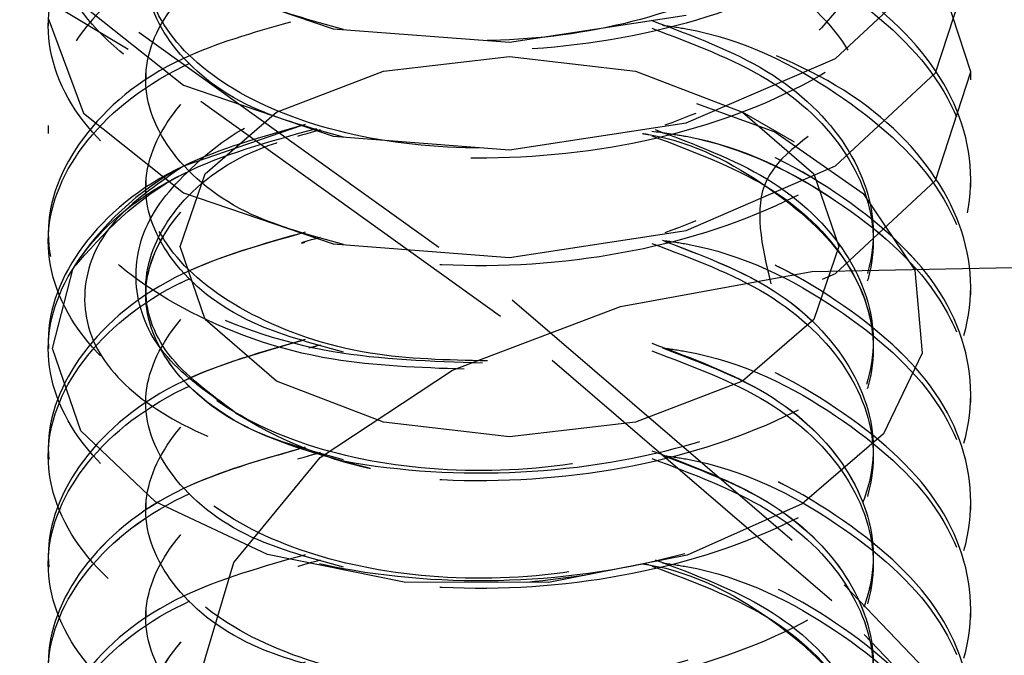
# Model space of a CAD drawing. Header units: inches. Extents: x 1907 to 2452, y -210 to -54.
# Tile 351 of 656: x 1993.864 to 1994.131, y -190.972 to -190.8. Entities that reach past the tile are written whole.
import ezdxf

# ---------------------------------------------------------------- set-up
doc = ezdxf.new("R2010")
doc.units = ezdxf.units.IN
doc.header["$LTSCALE"] = 0.5
doc.header["$MEASUREMENT"] = 0
doc.linetypes.add('HIDDEN', pattern=[0.22499999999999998, 0.15, -0.075])
doc.layers.add('SID-M-H', color=4, linetype='HIDDEN')

msp = doc.modelspace()

# ---------------------------------------------------------------- linework, layer by layer
at = {"layer": 'SID-M-H'}
for p, q in [((1993.784440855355, -190.7361904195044), (1993.89603981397, -190.803449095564)), ((1993.893105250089, -190.8081270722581), (1993.781738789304, -190.7410085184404)), ((1994.084886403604, -190.8105663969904), (1994.111982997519, -190.7853330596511)), ((1994.121498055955, -190.8142199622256), (1994.111982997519, -190.7847825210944)), ((1994.111982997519, -190.8144952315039), (1994.121498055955, -190.7850577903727)), ((1993.908109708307, -190.7886947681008), (1993.94866262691, -190.8025146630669)), ((1993.881013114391, -190.7962688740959), (1993.908109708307, -190.8178569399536)), ((1993.871498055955, -190.7996388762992), (1993.871498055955, -190.8017652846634)), ((1993.871498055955, -190.7996388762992), (1993.881013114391, -190.8254310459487)), ((1993.996498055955, -190.806184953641), (1994.044333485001, -190.7988693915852)), ((1993.94866262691, -190.8025146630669), (1993.996498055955, -190.806184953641)), ((1993.89603981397, -190.803449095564), (1993.99721006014, -190.8759970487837)), ((1993.994064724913, -190.8805238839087), (1993.893105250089, -190.8081270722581)), ((1993.962329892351, -190.8139884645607), (1993.996498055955, -190.8100649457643)), ((1993.996498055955, -190.8100649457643), (1994.03066621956, -190.8139884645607)), ((1994.044333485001, -190.8280315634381), (1994.084886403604, -190.8105663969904)), ((1993.897916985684, -190.8142199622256), (1993.897916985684, -190.8163463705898)), ((1993.933363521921, -190.8251617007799), (1993.962329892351, -190.8139884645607)), ((1994.03066621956, -190.8139884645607), (1994.05963258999, -190.8251617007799)), ((1994.084886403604, -190.8397285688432), (1994.111982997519, -190.8144952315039)), ((1994.111982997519, -190.8436574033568), (1994.121498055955, -190.8142199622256)), ((1994.121498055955, -190.8163463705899), (1994.121498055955, -190.8142199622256)), ((1993.908109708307, -190.8178569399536), (1993.94866262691, -190.8316768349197)), ((1994.047144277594, -190.8228019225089), (1994.068430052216, -190.8304504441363)), ((1993.881013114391, -190.8254310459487), (1993.908109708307, -190.8470191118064)), ((1993.914008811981, -190.8418836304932), (1993.933363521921, -190.8251617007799)), ((1994.05963258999, -190.8251617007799), (1994.07898729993, -190.8418836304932)), ((1994.073714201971, -190.8332934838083), (1994.059642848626, -190.8251676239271)), ((1993.871498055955, -190.828801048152), (1993.871498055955, -190.8309274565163)), ((1993.940223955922, -190.828801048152), (1993.908109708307, -190.8397451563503)), ((1993.996498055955, -190.8353471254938), (1994.044333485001, -190.8280315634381)), ((1993.94866262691, -190.8316768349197), (1993.996498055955, -190.8353471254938)), ((1994.068430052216, -190.8304504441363), (1994.092377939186, -190.8471834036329)), ((1994.044333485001, -190.8571937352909), (1994.084886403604, -190.8397285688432)), ((1993.907212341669, -190.8616084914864), (1993.914008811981, -190.8418836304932)), ((1994.07898729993, -190.8418836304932), (1994.085783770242, -190.8616084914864)), ((1993.897916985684, -190.8433821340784), (1993.897916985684, -190.8455085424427)), ((1994.084886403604, -190.8688907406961), (1994.111982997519, -190.8436574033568)), ((1994.121498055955, -190.8455085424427), (1994.121498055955, -190.8433821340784)), ((1993.908109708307, -190.8470191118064), (1993.94866262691, -190.8608390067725)), ((1994.092377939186, -190.8471834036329), (1994.10638638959, -190.8680167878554)), ((1993.871498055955, -190.8579632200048), (1993.871498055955, -190.8600896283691)), ((1993.996498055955, -190.8645092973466), (1994.044333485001, -190.8571937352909)), ((1993.914008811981, -190.8813333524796), (1993.907212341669, -190.8616084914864)), ((1993.94866262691, -190.8608390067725), (1993.996498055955, -190.8645092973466)), ((1994.085783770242, -190.8616084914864), (1994.07898729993, -190.8813333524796)), ((1994.07846707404, -190.8683578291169), (1994.132901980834, -190.8672843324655)), ((1993.872654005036, -190.889260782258), (1993.878197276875, -190.8674642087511)), ((1994.02655246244, -190.8778697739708), (1994.07846707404, -190.8683578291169)), ((1994.081335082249, -190.8704202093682), (1994.084886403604, -190.8688907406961)), ((1994.10638638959, -190.8680167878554), (1994.108307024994, -190.8904758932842)), ((1993.897916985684, -190.8725443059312), (1993.897916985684, -190.8746707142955)), ((1994.121498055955, -190.8746707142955), (1994.121498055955, -190.8725443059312)), ((1993.981008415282, -190.895114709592), (1994.02655246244, -190.8778697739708)), ((1993.99721006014, -190.8759970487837), (1994.087202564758, -190.9532971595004)), ((1994.083869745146, -190.957662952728), (1993.994064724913, -190.8805238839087)), ((1993.933363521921, -190.8980552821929), (1993.914008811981, -190.8813333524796)), ((1994.07898729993, -190.8813333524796), (1994.05963258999, -190.8980552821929)), ((1993.871498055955, -190.8871253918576), (1993.871498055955, -190.8892518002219)), ((1993.880346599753, -190.91158954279), (1993.872654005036, -190.889260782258)), ((1994.108307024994, -190.8904758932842), (1994.097868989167, -190.9123813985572)), ((1993.945212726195, -190.9188136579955), (1993.981008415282, -190.895114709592)), ((1993.962329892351, -190.9092285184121), (1993.933363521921, -190.8980552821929)), ((1994.05963258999, -190.8980552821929), (1994.03066621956, -190.9092285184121)), ((1994.121498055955, -190.9038328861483), (1994.121498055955, -190.901706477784)), ((1993.996498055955, -190.9131520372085), (1993.962329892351, -190.9092285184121)), ((1994.03066621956, -190.9092285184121), (1993.996498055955, -190.9131520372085)), ((1993.900573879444, -190.9308362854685), (1993.880346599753, -190.91158954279)), ((1994.097868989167, -190.9123813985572), (1994.075780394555, -190.931383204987)), ((1993.871498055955, -190.9162875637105), (1993.871498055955, -190.9184139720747)), ((1993.921820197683, -190.9472089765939), (1993.945212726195, -190.9188136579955)), ((1993.897916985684, -190.9308686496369), (1993.897916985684, -190.9329950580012)), ((1993.930887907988, -190.945072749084), (1993.900573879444, -190.9308362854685)), ((1994.075780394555, -190.931383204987), (1994.044656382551, -190.945247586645)), ((1994.121498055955, -190.9329950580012), (1994.121498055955, -190.9308686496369)), ((1993.871498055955, -190.9454497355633), (1993.871498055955, -190.9475761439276)), ((1993.912565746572, -190.9781947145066), (1993.921820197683, -190.9472089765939)), ((1993.967933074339, -190.9525905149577), (1993.930887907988, -190.945072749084)), ((1994.044656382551, -190.945247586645), (1994.007077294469, -190.9526880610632)), ((1994.007077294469, -190.9526880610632), (1993.967933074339, -190.9525905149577)), ((1994.087202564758, -190.9532971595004), (1994.165351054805, -191.0347771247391)), ((1994.161855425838, -191.0389731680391), (1994.083869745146, -190.957662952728)), ((1993.897916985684, -190.9600308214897), (1993.897916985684, -190.962157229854)), ((1994.121498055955, -190.962157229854), (1994.121498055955, -190.9600308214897))]:
    msp.add_line(p, q, dxfattribs=at)
for centre, radius, start, end in [((1993.94652189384, -190.9111960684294), 0.0811216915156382, 118.2625837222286, 147.3783150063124), ((1993.983965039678, -190.8093929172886), 0.1151734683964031, 237.6097545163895, 257.4070400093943)]:
    msp.add_arc(centre, radius, start, end, dxfattribs=at)
for points, knots in [([(1994.013287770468, -190.6506697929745), (1994.026620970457, -190.6529890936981), (1994.053140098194, -190.6576020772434), (1994.088749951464, -190.6744614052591), (1994.115005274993, -190.6986751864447), (1994.124748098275, -190.7288674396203), (1994.11499066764, -190.7590141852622), (1994.087187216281, -190.7848595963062), (1994.045578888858, -190.8027312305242), (1993.996498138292, -190.810190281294), (1993.947416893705, -190.8063758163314), (1993.905810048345, -190.7921528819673), (1993.878001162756, -190.7699397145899), (1993.868263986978, -190.7434869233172), (1993.877931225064, -190.7167582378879), (1993.906089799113, -190.6953727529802), (1993.934910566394, -190.6830240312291), (1993.953322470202, -190.6818524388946), (1993.955677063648, -190.681702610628)], [0, 0, 0, 0, 0.0563759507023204, 0.1121291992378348, 0.1796651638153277, 0.2472011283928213, 0.3147370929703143, 0.3822730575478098, 0.4498090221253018, 0.5173449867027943, 0.5848809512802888, 0.6524169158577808, 0.719952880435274, 0.7874888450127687, 0.8550248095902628, 0.9225607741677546, 0.9900967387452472, 1, 1, 1, 1]), ([(1994.029580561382, -190.6836298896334), (1994.034560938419, -190.6842691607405), (1994.055689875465, -190.686981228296), (1994.086991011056, -190.7025110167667), (1994.115042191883, -190.7277348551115), (1994.124738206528, -190.7580570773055), (1994.114993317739, -190.7881689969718), (1994.087186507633, -190.8140237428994), (1994.045579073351, -190.8318928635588), (1993.996498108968, -190.8393526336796), (1993.947416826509, -190.8355378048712), (1993.905810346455, -190.8213156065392), (1993.878000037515, -190.7990998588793), (1993.868268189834, -190.7726566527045), (1993.877915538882, -190.7458922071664), (1993.906148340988, -190.724640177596), (1993.933597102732, -190.712456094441), (1993.950528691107, -190.7112544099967), (1993.951466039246, -190.7111878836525)], [0, 0, 0, 0, 0.02146653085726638, 0.09107041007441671, 0.1606742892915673, 0.2302781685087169, 0.2998820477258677, 0.3694859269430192, 0.4390898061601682, 0.5086936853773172, 0.5782975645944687, 0.6479014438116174, 0.7175053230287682, 0.787109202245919, 0.8567130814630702, 0.9263169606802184, 0.9959208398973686, 1, 1, 1, 1]), ([(1994.081974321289, -190.7721010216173), (1994.07706873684, -190.7766457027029), (1994.064888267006, -190.7879300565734), (1994.035071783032, -190.8006948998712), (1993.996533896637, -190.8070054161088), (1993.957780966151, -190.8043717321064), (1993.924978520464, -190.7935398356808), (1993.903049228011, -190.7764181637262), (1993.895350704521, -190.755895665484), (1993.903049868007, -190.735372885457), (1993.924975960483, -190.7182520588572), (1993.957790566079, -190.7074170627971), (1993.996498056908, -190.7047949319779), (1994.035205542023, -190.7110623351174), (1994.068020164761, -190.7255425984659), (1994.089946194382, -190.7463087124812), (1994.097645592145, -190.7704767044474), (1994.089946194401, -190.7946446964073), (1994.068020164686, -190.8154108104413), (1994.035205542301, -190.8298910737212), (1993.996498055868, -190.8361584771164), (1993.95779056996, -190.8335363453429), (1993.924975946, -190.8227013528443), (1993.90304992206, -190.8055805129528), (1993.89535050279, -190.7850577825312), (1993.903049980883, -190.7645350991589), (1993.924975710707, -190.7474141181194), (1993.957791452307, -190.7365796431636), (1993.996494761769, -190.7339555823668), (1994.03521783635, -190.7402301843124), (1994.067974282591, -190.754683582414), (1994.090117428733, -190.7755499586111), (1994.097006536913, -190.7993437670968), (1994.092331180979, -190.8249082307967), (1994.059945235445, -190.8400758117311), (1994.064899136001, -190.8614124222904), (1994.067280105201, -190.8716673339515)], [0, 0, 0, 0, 0.02006915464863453, 0.04983131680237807, 0.07959347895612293, 0.1093556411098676, 0.1391178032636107, 0.1688799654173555, 0.1986421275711, 0.2284042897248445, 0.2581664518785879, 0.2879286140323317, 0.3176907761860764, 0.3474529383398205, 0.3772151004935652, 0.4069772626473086, 0.436739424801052, 0.4665015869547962, 0.4962637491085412, 0.526025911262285, 0.5557880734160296, 0.5855502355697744, 0.6153123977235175, 0.6450745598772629, 0.674836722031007, 0.7045988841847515, 0.7343610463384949, 0.7641232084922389, 0.7938853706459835, 0.8236475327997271, 0.8534096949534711, 0.8831718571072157, 0.9129340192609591, 0.9426961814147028, 0.9724583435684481, 1, 1, 1, 1]), ([(1993.951466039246, -190.8027297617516), (1993.942771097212, -190.8003456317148), (1993.922806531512, -190.7948714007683), (1993.903198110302, -190.7783935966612), (1993.895310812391, -190.7580625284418), (1993.903060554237, -190.7374884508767), (1993.924973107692, -190.7203813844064), (1993.957791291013, -190.7095426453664), (1993.996498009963, -190.7069217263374), (1994.035205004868, -190.7131880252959), (1994.068022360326, -190.7276714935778), (1994.089937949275, -190.748425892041), (1994.097676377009, -190.772637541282), (1994.089831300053, -190.7966426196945), (1994.069430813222, -190.8170352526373), (1994.04837722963, -190.8250070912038), (1994.038629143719, -190.8286981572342)], [0, 0, 0, 0, 0.0565901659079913, 0.1299373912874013, 0.2032846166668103, 0.2766318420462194, 0.3499790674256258, 0.4233262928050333, 0.4966735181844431, 0.5700207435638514, 0.643367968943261, 0.7167151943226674, 0.7900624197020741, 0.8634096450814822, 0.9367568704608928, 1, 1, 1, 1]), ([(1994.037919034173, -190.7140672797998), (1994.040071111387, -190.7143692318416), (1994.058272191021, -190.7169229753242), (1994.086898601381, -190.7318393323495), (1994.115066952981, -190.756852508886), (1994.124731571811, -190.7872311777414), (1994.114995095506, -190.8173279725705), (1994.087186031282, -190.843186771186), (1994.045579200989, -190.8610548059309), (1993.996498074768, -190.8685148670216), (1993.947416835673, -190.8646999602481), (1993.905810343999, -190.8504777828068), (1993.878000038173, -190.8282620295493), (1993.868268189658, -190.8018188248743), (1993.877915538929, -190.7750543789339), (1993.906148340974, -190.7538023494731), (1993.933597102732, -190.7416182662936), (1993.950528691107, -190.7404165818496), (1993.951466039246, -190.7403500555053)], [0, 0, 0, 0, 0.009448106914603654, 0.07990686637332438, 0.1503656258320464, 0.2208243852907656, 0.291283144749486, 0.3617419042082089, 0.4322006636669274, 0.5026594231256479, 0.5731181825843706, 0.6435769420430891, 0.7140357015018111, 0.7844944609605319, 0.8549532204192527, 0.9254119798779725, 0.9958707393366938, 1, 1, 1, 1]), ([(1993.951466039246, -190.8318919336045), (1993.942771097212, -190.8295078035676), (1993.922806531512, -190.8240335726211), (1993.903198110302, -190.807555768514), (1993.895310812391, -190.7872247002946), (1993.903060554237, -190.7666506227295), (1993.924973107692, -190.7495435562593), (1993.957791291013, -190.7387048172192), (1993.996498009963, -190.7360838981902), (1994.035205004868, -190.7423501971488), (1994.068022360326, -190.7568336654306), (1994.089937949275, -190.7775880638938), (1994.097676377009, -190.8017997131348), (1994.089831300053, -190.8258047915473), (1994.069430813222, -190.8461974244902), (1994.04837722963, -190.8541692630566), (1994.038629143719, -190.857860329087)], [0, 0, 0, 0, 0.05659016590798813, 0.1299373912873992, 0.2032846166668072, 0.2766318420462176, 0.3499790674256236, 0.4233262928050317, 0.4966735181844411, 0.5700207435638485, 0.6433679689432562, 0.716715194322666, 0.7900624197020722, 0.8634096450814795, 0.9367568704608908, 1, 1, 1, 1]), ([(1994.037919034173, -190.7432294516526), (1994.040071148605, -190.7435314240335), (1994.058272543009, -190.7460853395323), (1994.086884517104, -190.7609938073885), (1994.115117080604, -190.7860420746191), (1994.124545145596, -190.8162914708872), (1994.115808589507, -190.8464630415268), (1994.095779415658, -190.862267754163), (1994.08596895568, -190.8700090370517)], [0, 0, 0, 0, 0.02632320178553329, 0.2226270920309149, 0.4189309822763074, 0.6152348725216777, 0.8115387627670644, 1, 1, 1, 1]), ([(1993.937104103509, -190.8007020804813), (1993.926909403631, -190.8036350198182), (1993.902455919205, -190.8106701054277), (1993.878223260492, -190.8316633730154), (1993.868185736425, -190.8579066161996), (1993.878022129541, -190.884489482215), (1993.905804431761, -190.9066677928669), (1993.947418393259, -190.9209000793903), (1993.996497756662, -190.9247119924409), (1994.045578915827, -190.9172537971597), (1994.087187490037, -190.8993812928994), (1994.114989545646, -190.8735385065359), (1994.124752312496, -190.8433821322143), (1994.114989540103, -190.8132257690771), (1994.087187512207, -190.7873829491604), (1994.045578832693, -190.7695105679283), (1993.996498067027, -190.7620519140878), (1993.947417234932, -190.7658655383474), (1993.905808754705, -190.7800914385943), (1993.878005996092, -190.8022935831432), (1993.868245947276, -190.8287874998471), (1993.877998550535, -190.8553627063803), (1993.905838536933, -190.8773209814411), (1993.945182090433, -190.8916667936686), (1993.975329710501, -190.8926547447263), (1993.98914932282, -190.8931076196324)], [0, 0, 0, 0, 0.03169033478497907, 0.07601392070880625, 0.1203375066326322, 0.1646610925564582, 0.2089846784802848, 0.2533082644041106, 0.2976318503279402, 0.3419554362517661, 0.3862790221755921, 0.4306026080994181, 0.4749261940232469, 0.519249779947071, 0.5635733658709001, 0.607896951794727, 0.6522205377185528, 0.6965441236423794, 0.7408677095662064, 0.7851912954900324, 0.8295148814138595, 0.8738384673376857, 0.9181620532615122, 0.962485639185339, 1, 1, 1, 1]), ([(1993.951466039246, -190.8610541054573), (1993.942771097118, -190.8586699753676), (1993.922806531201, -190.8531957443), (1993.903198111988, -190.8367179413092), (1993.895310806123, -190.8163868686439), (1993.903060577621, -190.7958128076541), (1993.924973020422, -190.7787056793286), (1993.957791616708, -190.7678671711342), (1993.996496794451, -190.7652453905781), (1994.035209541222, -190.7715149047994), (1994.068005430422, -190.7859863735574), (1994.090001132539, -190.806785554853), (1994.097440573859, -190.8308300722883), (1994.091083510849, -190.8540967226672), (1994.076419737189, -190.8660239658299), (1994.069751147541, -190.8714480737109)], [0, 0, 0, 0, 0.06120589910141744, 0.1405356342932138, 0.2198653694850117, 0.2991951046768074, 0.3785248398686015, 0.457854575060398, 0.5371843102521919, 0.6165140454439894, 0.6958437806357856, 0.7751735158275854, 0.854503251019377, 0.933832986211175, 1, 1, 1, 1]), ([(1993.984240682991, -190.894857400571), (1993.972115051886, -190.8944258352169), (1993.943686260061, -190.8934140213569), (1993.905863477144, -190.879409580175), (1993.877985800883, -190.8574859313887), (1993.868272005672, -190.8309644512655), (1993.87791451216, -190.804221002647), (1993.906148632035, -190.7829632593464), (1993.933597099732, -190.7707804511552), (1993.95052869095, -190.7695787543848), (1993.951466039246, -190.7695122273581)], [0, 0, 0, 0, 0.1093383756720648, 0.2563460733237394, 0.4033537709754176, 0.5503614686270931, 0.6973691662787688, 0.8443768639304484, 0.9913845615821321, 1, 1, 1, 1]), ([(1994.037919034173, -190.7723916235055), (1994.040071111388, -190.7726935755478), (1994.058272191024, -190.7752473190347), (1994.086898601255, -190.7901636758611), (1994.115066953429, -190.8151768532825), (1994.124731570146, -190.8455555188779), (1994.114995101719, -190.8756523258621), (1994.087186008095, -190.9015110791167), (1994.045579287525, -190.9193792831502), (1993.996497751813, -190.9268387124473), (1993.947418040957, -190.9230261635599), (1993.905805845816, -190.9087951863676), (1993.878016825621, -190.886612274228), (1993.86820553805, -190.8600465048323), (1993.878149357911, -190.8337394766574), (1993.904089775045, -190.8117840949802), (1993.930885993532, -190.8042191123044), (1993.943343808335, -190.8007020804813)], [0, 0, 0, 0, 0.009576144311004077, 0.08098973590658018, 0.152403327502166, 0.2238169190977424, 0.2952305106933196, 0.3666441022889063, 0.438057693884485, 0.5094712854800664, 0.5808848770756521, 0.6522984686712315, 0.723712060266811, 0.7951256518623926, 0.8665392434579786, 0.9379528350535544, 1, 1, 1, 1]), ([(1994.035059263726, -190.8002877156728), (1994.046107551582, -190.8044305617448), (1994.068500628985, -190.8128274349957), (1994.089867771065, -190.833898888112), (1994.097666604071, -190.8579354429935), (1994.089940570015, -190.8821386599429), (1994.068021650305, -190.9028953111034), (1994.035205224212, -190.917378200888), (1993.996497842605, -190.9236445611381), (1993.957791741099, -190.9210239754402), (1993.924971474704, -190.9101838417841), (1993.903066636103, -190.8930820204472), (1993.895288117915, -190.8724883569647), (1993.903282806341, -190.8522303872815), (1993.921182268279, -190.8366647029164), (1993.93882934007, -190.8316883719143), (1993.945298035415, -190.8298642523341)], [0, 0, 0, 0, 0.071858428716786, 0.1456453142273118, 0.219432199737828, 0.2932190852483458, 0.3670059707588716, 0.4407928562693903, 0.5145797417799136, 0.5883666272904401, 0.6621535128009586, 0.7359403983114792, 0.8097272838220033, 0.883514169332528, 0.9573010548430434, 1, 1, 1, 1]), ([(1993.941127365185, -190.8284931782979), (1993.929474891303, -190.8318037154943), (1993.903510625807, -190.8391803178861), (1993.878174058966, -190.8607920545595), (1993.868198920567, -190.8870777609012), (1993.878018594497, -190.9136492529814), (1993.905805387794, -190.9358305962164), (1993.94741810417, -190.9500621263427), (1993.996497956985, -190.9538740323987), (1994.045578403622, -190.9464166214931), (1994.087189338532, -190.928540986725), (1994.114982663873, -190.9027099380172), (1994.124777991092, -190.8725097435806), (1994.114893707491, -190.8425169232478), (1994.087698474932, -190.8162120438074), (1994.059162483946, -190.8058427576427), (1994.045015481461, -190.8007020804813)], [0, 0, 0, 0, 0.0590103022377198, 0.131487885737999, 0.2039654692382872, 0.2764430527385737, 0.3489206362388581, 0.4213982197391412, 0.4938758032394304, 0.5663533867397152, 0.6388309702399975, 0.7113085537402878, 0.7837861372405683, 0.8562637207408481, 0.9287413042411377, 1, 1, 1, 1]), ([(1994.037919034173, -190.8015537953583), (1994.040071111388, -190.8018557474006), (1994.058272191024, -190.8044094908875), (1994.086898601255, -190.8193258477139), (1994.115066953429, -190.8443390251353), (1994.124731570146, -190.8747176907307), (1994.114995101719, -190.904814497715), (1994.087186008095, -190.9306732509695), (1994.045579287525, -190.9485414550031), (1993.996497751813, -190.9560008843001), (1993.947418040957, -190.9521883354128), (1993.905805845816, -190.9379573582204), (1993.878016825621, -190.9157744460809), (1993.86820553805, -190.8892086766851), (1993.878149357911, -190.8629016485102), (1993.904089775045, -190.840946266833), (1993.930885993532, -190.8333812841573), (1993.943343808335, -190.8298642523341)], [0, 0, 0, 0, 0.009576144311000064, 0.08098973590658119, 0.152403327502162, 0.2238169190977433, 0.295230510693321, 0.3666441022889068, 0.4380576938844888, 0.5094712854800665, 0.5808848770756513, 0.6522984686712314, 0.7237120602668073, 0.7951256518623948, 0.8665392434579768, 0.9379528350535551, 1, 1, 1, 1]), ([(1993.990556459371, -190.8926060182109), (1993.979708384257, -190.8923578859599), (1993.95598431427, -190.8918152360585), (1993.924995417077, -190.8808714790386), (1993.903061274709, -190.8639608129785), (1993.895285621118, -190.8433125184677), (1993.903298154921, -190.8230819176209), (1993.920918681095, -190.8076573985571), (1993.938191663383, -190.8027614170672), (1993.944303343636, -190.801029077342)], [0, 0, 0, 0, 0.1318455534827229, 0.2883380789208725, 0.4448306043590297, 0.601323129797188, 0.7578156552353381, 0.9143081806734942, 1, 1, 1, 1]), ([(1993.951466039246, -190.8902162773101), (1993.94277009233, -190.8878312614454), (1993.922803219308, -190.8823549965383), (1993.903216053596, -190.8658959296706), (1993.895244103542, -190.8454902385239), (1993.903309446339, -190.8251943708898), (1993.92091728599, -190.8097855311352), (1993.938191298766, -190.8048882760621), (1993.944303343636, -190.8031554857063)], [0, 0, 0, 0, 0.1450500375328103, 0.3330512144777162, 0.5210523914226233, 0.7090535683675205, 0.8970547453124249, 1, 1, 1, 1]), ([(1994.035059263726, -190.8024141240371), (1994.046108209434, -190.8065577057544), (1994.068502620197, -190.8149560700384), (1994.089859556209, -190.8360161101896), (1994.097697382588, -190.8600962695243), (1994.089825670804, -190.8841365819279), (1994.069431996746, -190.9045202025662), (1994.048377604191, -190.9124931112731), (1994.038629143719, -190.9161846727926)], [0, 0, 0, 0, 0.1668688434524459, 0.3382159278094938, 0.5095630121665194, 0.6809100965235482, 0.8522571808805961, 1, 1, 1, 1]), ([(1993.922268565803, -190.9066475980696), (1993.915391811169, -190.9018233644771), (1993.901638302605, -190.8921748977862), (1993.89381307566, -190.8738448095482), (1993.896556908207, -190.8549467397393), (1993.911261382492, -190.8381867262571), (1993.925932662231, -190.827577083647), (1993.936192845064, -190.8248003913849), (1993.936285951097, -190.8247751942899)], [0, 0, 0, 0, 0.1975798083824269, 0.3951595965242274, 0.5926180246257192, 0.7950050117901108, 0.9981397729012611, 1, 1, 1, 1]), ([(1993.940223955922, -190.8579632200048), (1993.928899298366, -190.8611892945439), (1993.903274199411, -190.8684891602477), (1993.878184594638, -190.8899613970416), (1993.868196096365, -190.9162380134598), (1993.878019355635, -190.942811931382), (1993.905805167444, -190.9649926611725), (1993.947418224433, -190.9792242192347), (1993.996497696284, -190.9830366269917), (1994.045579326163, -190.9755771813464), (1994.087185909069, -190.9577091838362), (1994.114995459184, -190.9318496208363), (1994.124730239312, -190.9017558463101), (1994.115071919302, -190.8713658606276), (1994.086880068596, -190.8463949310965), (1994.058702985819, -190.8315699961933), (1994.040987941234, -190.8290416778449), (1994.039301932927, -190.828801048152)], [0, 0, 0, 0, 0.0569838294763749, 0.1289413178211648, 0.2008988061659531, 0.2728562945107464, 0.3448137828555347, 0.4167712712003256, 0.4887287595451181, 0.5606862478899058, 0.6326437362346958, 0.7046012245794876, 0.7765587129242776, 0.848516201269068, 0.9204736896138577, 0.9924311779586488, 1, 1, 1, 1]), ([(1993.941127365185, -190.8576553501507), (1993.929474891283, -190.8609658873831), (1993.903510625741, -190.868342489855), (1993.878174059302, -190.8899542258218), (1993.868198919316, -190.9162399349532), (1993.878018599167, -190.9428114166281), (1993.905805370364, -190.9649927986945), (1993.947418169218, -190.9792241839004), (1993.996497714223, -190.9830366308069), (1994.045579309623, -190.9755772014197), (1994.087185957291, -190.9577090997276), (1994.114995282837, -190.9318499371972), (1994.124730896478, -190.9017546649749), (1994.115069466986, -190.8713702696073), (1994.086889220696, -190.8463784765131), (1994.058493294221, -190.8315095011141), (1994.040541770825, -190.8289688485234), (1994.038629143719, -190.8286981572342)], [0, 0, 0, 0, 0.05843403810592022, 0.1302038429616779, 0.2019736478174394, 0.2737434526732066, 0.345513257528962, 0.4172830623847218, 0.4890528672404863, 0.5608226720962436, 0.6325924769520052, 0.7043622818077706, 0.7761320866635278, 0.8479018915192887, 0.919671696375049, 0.9914415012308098, 1, 1, 1, 1]), ([(1993.878197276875, -190.8674642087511), (1993.886555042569, -190.8580325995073), (1993.901343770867, -190.8413437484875), (1993.931283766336, -190.8331153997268), (1993.944303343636, -190.8295372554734)], [0, 0, 0, 0, 0.5651443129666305, 1, 1, 1, 1]), ([(1993.922268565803, -190.9066475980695), (1993.915422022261, -190.9015984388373), (1993.901770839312, -190.8915310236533), (1993.895651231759, -190.8718350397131), (1993.903246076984, -190.8522482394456), (1993.921187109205, -190.8366623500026), (1993.938830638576, -190.8316877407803), (1993.945298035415, -190.8298642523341)], [0, 0, 0, 0, 0.2082404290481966, 0.4152063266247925, 0.641986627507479, 0.8687669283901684, 1, 1, 1, 1]), ([(1994.035995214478, -190.8298642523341), (1994.046702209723, -190.8338889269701), (1994.068744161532, -190.8421743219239), (1994.089858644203, -190.8630672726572), (1994.097669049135, -190.8870959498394), (1994.089939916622, -190.911301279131), (1994.068021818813, -190.9320573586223), (1994.035205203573, -190.9465404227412), (1993.996497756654, -190.9528066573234), (1993.957792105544, -190.950186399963), (1993.924970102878, -190.9393450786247), (1993.903071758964, -190.9222476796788), (1993.895268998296, -190.9016375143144), (1993.903354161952, -190.8814411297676), (1993.920072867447, -190.8664750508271), (1993.936150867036, -190.8618340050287), (1993.941127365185, -190.8603974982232)], [0, 0, 0, 0, 0.07053002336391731, 0.1451966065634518, 0.2198631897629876, 0.2945297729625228, 0.3691963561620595, 0.4438629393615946, 0.5185295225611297, 0.5931961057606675, 0.6678626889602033, 0.7425292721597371, 0.8171958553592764, 0.8918624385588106, 0.966529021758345, 1, 1, 1, 1]), ([(1994.035995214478, -190.8298642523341), (1994.046702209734, -190.8338889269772), (1994.068744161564, -190.8421743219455), (1994.089858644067, -190.8630672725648), (1994.097669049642, -190.8870959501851), (1994.089939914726, -190.9113012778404), (1994.068021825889, -190.9320573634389), (1994.035205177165, -190.9465404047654), (1993.996497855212, -190.95280672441), (1993.957791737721, -190.9501861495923), (1993.924971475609, -190.9393460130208), (1993.90306663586, -190.9222441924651), (1993.89528811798, -190.9016505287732), (1993.903282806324, -190.8813925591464), (1993.921182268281, -190.8658268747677), (1993.93882934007, -190.8608505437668), (1993.945298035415, -190.8590264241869)], [0, 0, 0, 0, 0.06984989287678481, 0.1437964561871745, 0.2177430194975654, 0.2916895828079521, 0.3656361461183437, 0.4395827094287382, 0.513529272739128, 0.5874758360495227, 0.6614223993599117, 0.7353689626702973, 0.8093155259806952, 0.8832620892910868, 0.9572086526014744, 1, 1, 1, 1]), ([(1994.035059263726, -190.8302786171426), (1994.038178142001, -190.8307020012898), (1994.057383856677, -190.8333091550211), (1994.086933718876, -190.848424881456), (1994.11505754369, -190.8735181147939), (1994.124734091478, -190.9038753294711), (1994.11499442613, -190.9339778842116), (1994.087186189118, -190.9598350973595), (1994.04557923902, -190.9777037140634), (1993.996497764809, -190.9851630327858), (1993.947418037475, -190.9813505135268), (1993.905805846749, -190.9671195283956), (1993.878016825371, -190.9449366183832), (1993.868205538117, -190.9183708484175), (1993.878149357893, -190.8920638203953), (1993.904089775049, -190.870108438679), (1993.930885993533, -190.8625434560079), (1993.943343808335, -190.8590264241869)], [0, 0, 0, 0, 0.01378664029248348, 0.0848966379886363, 0.1560066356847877, 0.2271166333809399, 0.2982266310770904, 0.3693366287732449, 0.4404466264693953, 0.5115566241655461, 0.5826666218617, 0.6537766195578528, 0.7248866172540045, 0.7959966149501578, 0.8671066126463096, 0.9382166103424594, 1, 1, 1, 1]), ([(1994.037919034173, -190.8307159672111), (1994.040071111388, -190.8310179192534), (1994.058272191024, -190.8335716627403), (1994.086898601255, -190.8484880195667), (1994.115066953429, -190.8735011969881), (1994.124731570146, -190.9038798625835), (1994.114995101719, -190.9339766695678), (1994.087186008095, -190.9598354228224), (1994.045579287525, -190.9777036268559), (1993.996497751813, -190.985163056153), (1993.947418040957, -190.9813505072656), (1993.905805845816, -190.9671195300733), (1993.878016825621, -190.9449366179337), (1993.86820553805, -190.9183708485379), (1993.878149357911, -190.892063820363), (1993.904089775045, -190.8701084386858), (1993.930885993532, -190.8625434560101), (1993.943343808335, -190.8590264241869)], [0, 0, 0, 0, 0.009576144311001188, 0.08098973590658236, 0.1524033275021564, 0.2238169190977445, 0.2952305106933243, 0.366644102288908, 0.438057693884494, 0.5094712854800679, 0.5808848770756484, 0.6522984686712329, 0.7237120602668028, 0.7951256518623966, 0.8665392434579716, 0.9379528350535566, 1, 1, 1, 1]), ([(1993.958854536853, -190.9217957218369), (1993.947469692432, -190.9187587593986), (1993.924725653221, -190.9126916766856), (1993.903133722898, -190.8951076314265), (1993.89528183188, -190.8746497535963), (1993.903240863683, -190.8543176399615), (1993.922035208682, -190.838285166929), (1993.940898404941, -190.8330472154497), (1993.948532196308, -190.8309274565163)], [0, 0, 0, 0, 0.1763898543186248, 0.3523823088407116, 0.528374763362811, 0.704367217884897, 0.8803596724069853, 1, 1, 1, 1]), ([(1993.951466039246, -190.9193784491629), (1993.94277009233, -190.9169934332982), (1993.922803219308, -190.9115171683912), (1993.903216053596, -190.8950581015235), (1993.895244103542, -190.8746524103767), (1993.903309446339, -190.8543565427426), (1993.92091728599, -190.838947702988), (1993.938191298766, -190.8340504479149), (1993.944303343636, -190.8323176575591)], [0, 0, 0, 0, 0.1450500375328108, 0.333051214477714, 0.5210523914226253, 0.7090535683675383, 0.8970547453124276, 1, 1, 1, 1]), ([(1994.032514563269, -190.8309274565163), (1994.033085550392, -190.8310179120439), (1994.04626201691, -190.833105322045), (1994.067744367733, -190.8449189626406), (1994.090020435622, -190.8649252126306), (1994.097624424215, -190.8892849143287), (1994.08995662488, -190.913445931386), (1994.067999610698, -190.9340482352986), (1994.036656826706, -190.9485523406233), (1994.012522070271, -190.9513630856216), (1994.001269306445, -190.9526735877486)], [0, 0, 0, 0, 0.006546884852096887, 0.1510801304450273, 0.2956133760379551, 0.4401466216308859, 0.584679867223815, 0.7292131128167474, 0.8737463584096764, 1, 1, 1, 1]), ([(1994.035059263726, -190.8315762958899), (1994.046108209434, -190.8357198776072), (1994.068502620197, -190.8441182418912), (1994.089859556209, -190.8651782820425), (1994.097697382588, -190.8892584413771), (1994.089825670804, -190.9132987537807), (1994.069431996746, -190.933682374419), (1994.048377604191, -190.941655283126), (1994.038629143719, -190.9453468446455)], [0, 0, 0, 0, 0.1668688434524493, 0.3382159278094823, 0.5095630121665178, 0.6809100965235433, 0.8522571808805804, 0.9999999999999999, 0.9999999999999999, 0.9999999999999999, 0.9999999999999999]), ([(1993.908109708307, -190.8397451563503), (1993.901675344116, -190.8441954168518), (1993.887614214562, -190.8539206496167), (1993.879361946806, -190.8722922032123), (1993.883611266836, -190.8919429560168), (1993.901711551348, -190.9079060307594), (1993.927861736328, -190.9189903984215), (1993.949145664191, -190.9209169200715), (1993.958854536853, -190.9217957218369)], [0, 0, 0, 0, 0.1539388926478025, 0.3364053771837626, 0.5189921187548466, 0.6936409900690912, 0.8602513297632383, 1, 1, 1, 1]), ([(1993.940223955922, -190.8871253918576), (1993.928899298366, -190.8903514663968), (1993.903274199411, -190.8976513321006), (1993.878184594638, -190.9191235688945), (1993.868196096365, -190.9454001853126), (1993.878019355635, -190.9719741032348), (1993.905805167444, -190.9941548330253), (1993.947418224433, -191.0083863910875), (1993.996497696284, -191.0121987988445), (1994.045579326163, -191.0047393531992), (1994.087185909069, -190.986871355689), (1994.114995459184, -190.9610117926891), (1994.124730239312, -190.9309180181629), (1994.115071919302, -190.9005280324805), (1994.086880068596, -190.8755571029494), (1994.058702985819, -190.8607321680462), (1994.040987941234, -190.8582038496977), (1994.039301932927, -190.8579632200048)], [0, 0, 0, 0, 0.05698382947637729, 0.1289413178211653, 0.2008988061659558, 0.2728562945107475, 0.3448137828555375, 0.4167712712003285, 0.4887287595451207, 0.5606862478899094, 0.6326437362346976, 0.70460122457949, 0.7765587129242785, 0.8485162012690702, 0.9204736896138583, 0.9924311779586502, 1, 1, 1, 1]), ([(1993.941127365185, -190.8868175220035), (1993.929474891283, -190.890128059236), (1993.903510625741, -190.8975046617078), (1993.878174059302, -190.9191163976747), (1993.868198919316, -190.945402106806), (1993.878018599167, -190.971973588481), (1993.905805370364, -190.9941549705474), (1993.947418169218, -191.0083863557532), (1993.996497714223, -191.0121988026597), (1994.045579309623, -191.0047393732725), (1994.087185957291, -190.9868712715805), (1994.114995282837, -190.96101210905), (1994.124730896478, -190.9309168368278), (1994.115069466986, -190.9005324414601), (1994.086889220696, -190.8755406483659), (1994.058493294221, -190.8606716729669), (1994.040541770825, -190.8581310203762), (1994.038629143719, -190.857860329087)], [0, 0, 0, 0, 0.05843403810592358, 0.130203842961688, 0.2019736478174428, 0.2737434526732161, 0.3455132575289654, 0.4172830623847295, 0.4890528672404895, 0.5608226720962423, 0.6325924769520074, 0.7043622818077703, 0.7761320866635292, 0.8479018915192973, 0.91967169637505, 0.9914415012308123, 1, 1, 1, 1]), ([(1994.037919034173, -190.8598781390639), (1994.040071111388, -190.8601800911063), (1994.058272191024, -190.8627338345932), (1994.086898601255, -190.8776501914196), (1994.115066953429, -190.902663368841), (1994.124731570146, -190.9330420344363), (1994.114995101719, -190.9631388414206), (1994.087186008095, -190.9889975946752), (1994.045579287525, -191.0068657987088), (1993.996497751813, -191.0143252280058), (1993.947418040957, -191.0105126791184), (1993.905805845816, -190.9962817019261), (1993.878016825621, -190.9740987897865), (1993.86820553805, -190.9475330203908), (1993.878149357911, -190.9212259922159), (1993.904089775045, -190.8992706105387), (1993.930885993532, -190.8917056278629), (1993.943343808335, -190.8881885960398)], [0, 0, 0, 0, 0.009576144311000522, 0.08098973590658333, 0.1524033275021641, 0.2238169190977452, 0.2952305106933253, 0.3666441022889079, 0.4380576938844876, 0.5094712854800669, 0.5808848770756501, 0.652298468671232, 0.7237120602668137, 0.7951256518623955, 0.8665392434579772, 0.9379528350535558, 1, 1, 1, 1]), ([(1994.038629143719, -190.8601925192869), (1994.048377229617, -190.8638835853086), (1994.069430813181, -190.8718554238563), (1994.089831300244, -190.8922480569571), (1994.097676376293, -190.9162531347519), (1994.089937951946, -190.9404647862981), (1994.068022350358, -190.9612191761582), (1994.035205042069, -190.9757026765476), (1993.996497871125, -190.9819688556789), (1993.957791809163, -190.9793483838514), (1993.924971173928, -190.9685079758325), (1993.903067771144, -190.9514071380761), (1993.895283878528, -190.9308098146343), (1993.903298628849, -190.910565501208), (1993.920918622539, -190.8951442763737), (1993.938191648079, -190.8902480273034), (1993.944303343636, -190.8885155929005)], [0, 0, 0, 0, 0.06429936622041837, 0.1388715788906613, 0.2134437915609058, 0.2880160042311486, 0.3625882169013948, 0.4371604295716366, 0.5117326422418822, 0.5863048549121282, 0.6608770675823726, 0.7354492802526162, 0.8100214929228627, 0.8845937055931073, 0.9591659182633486, 1, 1, 1, 1]), ([(1994.037919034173, -190.8598781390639), (1994.047925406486, -190.8636593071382), (1994.069245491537, -190.8717156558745), (1994.089838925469, -190.8922428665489), (1994.097674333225, -190.9162545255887), (1994.089938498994, -190.9404644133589), (1994.068022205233, -190.9612192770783), (1994.03520507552, -190.9757026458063), (1993.996497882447, -190.9819688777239), (1993.957791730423, -190.9793483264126), (1993.924971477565, -190.9685081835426), (1993.903066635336, -190.9514063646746), (1993.89528811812, -190.9308127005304), (1993.903282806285, -190.9105547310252), (1993.921182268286, -190.8949890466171), (1993.938829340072, -190.8900127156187), (1993.945298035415, -190.8881885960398)], [0, 0, 0, 0, 0.06569398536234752, 0.1399709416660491, 0.2142478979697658, 0.2885248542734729, 0.362801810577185, 0.4370787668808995, 0.5113557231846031, 0.5856326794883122, 0.6599096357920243, 0.734186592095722, 0.8084635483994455, 0.8827405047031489, 0.957017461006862, 1, 1, 1, 1]), ([(1993.951466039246, -190.9485406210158), (1993.94277009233, -190.946155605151), (1993.922803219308, -190.940679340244), (1993.903216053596, -190.9242202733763), (1993.895244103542, -190.9038145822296), (1993.903309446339, -190.8835187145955), (1993.92091728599, -190.8681098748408), (1993.938191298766, -190.8632126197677), (1993.944303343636, -190.861479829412)], [0, 0, 0, 0, 0.1450500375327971, 0.3330512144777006, 0.5210523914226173, 0.709053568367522, 0.8970547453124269, 1, 1, 1, 1]), ([(1994.035059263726, -190.8607384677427), (1994.046108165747, -190.8648820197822), (1994.068502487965, -190.873280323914), (1994.089860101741, -190.8943408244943), (1994.097695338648, -190.9184192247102), (1994.08983330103, -190.9424661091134), (1994.069246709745, -190.9629842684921), (1994.047925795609, -190.9710417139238), (1994.037919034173, -190.9748233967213)], [0, 0, 0, 0, 0.1662363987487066, 0.3369340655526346, 0.507631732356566, 0.6783293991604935, 0.8490270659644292, 1, 1, 1, 1]), ([(1993.940223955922, -190.9162875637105), (1993.928899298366, -190.9195136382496), (1993.903274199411, -190.9268135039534), (1993.878184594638, -190.9482857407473), (1993.868196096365, -190.9745623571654), (1993.878019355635, -191.0011362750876), (1993.905805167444, -191.0233170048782), (1993.947418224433, -191.0375485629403), (1993.996497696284, -191.0413609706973), (1994.045579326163, -191.033901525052), (1994.087185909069, -191.0160335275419), (1994.114995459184, -190.990173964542), (1994.124730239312, -190.9600801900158), (1994.115071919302, -190.9296902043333), (1994.086880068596, -190.9047192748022), (1994.058702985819, -190.889894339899), (1994.040987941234, -190.8873660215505), (1994.039301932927, -190.8871253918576)], [0, 0, 0, 0, 0.05698382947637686, 0.1289413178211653, 0.2008988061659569, 0.2728562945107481, 0.3448137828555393, 0.4167712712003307, 0.4887287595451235, 0.5606862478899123, 0.6326437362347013, 0.7046012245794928, 0.7765587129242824, 0.8485162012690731, 0.9204736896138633, 0.9924311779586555, 0.9999999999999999, 0.9999999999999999, 0.9999999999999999, 0.9999999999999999]), ([(1993.941127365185, -190.9159796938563), (1993.929474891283, -190.9192902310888), (1993.903510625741, -190.9266668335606), (1993.878174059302, -190.9482785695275), (1993.868198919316, -190.9745642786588), (1993.878018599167, -191.0011357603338), (1993.905805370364, -191.0233171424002), (1993.947418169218, -191.037548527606), (1993.996497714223, -191.0413609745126), (1994.045579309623, -191.0339015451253), (1994.087185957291, -191.0160334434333), (1994.114995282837, -190.9901742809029), (1994.124730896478, -190.9600790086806), (1994.115069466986, -190.9296946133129), (1994.086889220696, -190.9047028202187), (1994.058493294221, -190.8898338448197), (1994.040541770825, -190.887293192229), (1994.038629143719, -190.8870225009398)], [0, 0, 0, 0, 0.05843403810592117, 0.1302038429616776, 0.2019736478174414, 0.2737434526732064, 0.3455132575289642, 0.4172830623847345, 0.4890528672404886, 0.5608226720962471, 0.6325924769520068, 0.7043622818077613, 0.7761320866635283, 0.8479018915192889, 0.9196716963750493, 0.9914415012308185, 1, 1, 1, 1]), ([(1994.035059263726, -190.8877742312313), (1994.046107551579, -190.8919170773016), (1994.068500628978, -190.9003139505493), (1994.089867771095, -190.9213854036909), (1994.097666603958, -190.9454219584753), (1994.089940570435, -190.9696251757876), (1994.068021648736, -190.9903818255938), (1994.035205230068, -191.0048647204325), (1993.996497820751, -191.0111310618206), (1993.957791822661, -191.0085105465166), (1993.924971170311, -190.9976701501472), (1993.903067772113, -190.9805693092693), (1993.895283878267, -190.9599719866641), (1993.903298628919, -190.9397276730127), (1993.92091862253, -190.9243064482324), (1993.938191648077, -190.9194101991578), (1993.944303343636, -190.9176777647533)], [0, 0, 0, 0, 0.07202371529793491, 0.1459803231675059, 0.2199369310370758, 0.2938935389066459, 0.3678501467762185, 0.4418067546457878, 0.5157633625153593, 0.5897199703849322, 0.6636765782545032, 0.7376331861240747, 0.8115897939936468, 0.8855464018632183, 0.9595030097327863, 0.9999999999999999, 0.9999999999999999, 0.9999999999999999, 0.9999999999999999]), ([(1994.037919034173, -190.8890403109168), (1994.040071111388, -190.8893422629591), (1994.058272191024, -190.891896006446), (1994.086898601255, -190.9068123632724), (1994.115066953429, -190.9318255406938), (1994.124731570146, -190.9622042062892), (1994.114995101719, -190.9923010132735), (1994.087186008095, -191.018159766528), (1994.045579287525, -191.0360279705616), (1993.996497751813, -191.0434873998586), (1993.947418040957, -191.0396748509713), (1993.905805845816, -191.0254438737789), (1993.878016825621, -191.0032609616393), (1993.86820553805, -190.9766951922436), (1993.878149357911, -190.9503881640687), (1993.904089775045, -190.9284327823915), (1993.930885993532, -190.9208677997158), (1993.943343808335, -190.9173507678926)], [0, 0, 0, 0, 0.009576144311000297, 0.08098973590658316, 0.152403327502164, 0.223816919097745, 0.295230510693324, 0.3666441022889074, 0.4380576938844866, 0.5094712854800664, 0.5808848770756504, 0.6522984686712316, 0.7237120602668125, 0.795125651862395, 0.8665392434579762, 0.9379528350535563, 1, 1, 1, 1]), ([(1994.037919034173, -190.8890403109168), (1994.040071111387, -190.8893422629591), (1994.058272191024, -190.8918960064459), (1994.08689860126, -190.9068123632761), (1994.115066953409, -190.9318255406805), (1994.124731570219, -190.9622042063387), (1994.114995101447, -190.9923010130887), (1994.087186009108, -191.0181597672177), (1994.045579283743, -191.0360279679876), (1993.996497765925, -191.0434874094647), (1993.947417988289, -191.0396748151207), (1993.905806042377, -191.0254440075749), (1993.878016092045, -191.003260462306), (1993.868208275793, -190.9766970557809), (1993.878139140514, -190.9503812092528), (1993.904340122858, -190.9282764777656), (1993.931496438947, -190.9206298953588), (1993.944303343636, -190.9170237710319)], [0, 0, 0, 0, 0.009559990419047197, 0.08085311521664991, 0.1521462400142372, 0.2234393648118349, 0.2947324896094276, 0.3660256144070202, 0.4373187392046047, 0.5086118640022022, 0.5799049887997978, 0.6511981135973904, 0.7224912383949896, 0.7937843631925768, 0.8650774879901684, 0.9363706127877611, 1, 1, 1, 1]), ([(1994.037919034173, -190.8890403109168), (1994.047925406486, -190.8928214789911), (1994.069245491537, -190.9008778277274), (1994.089838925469, -190.9214050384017), (1994.097674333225, -190.9454166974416), (1994.089938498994, -190.9696265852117), (1994.068022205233, -190.9903814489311), (1994.03520507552, -191.0048648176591), (1993.996497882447, -191.0111310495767), (1993.957791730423, -191.0085104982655), (1993.924971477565, -190.9976703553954), (1993.903066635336, -190.9805685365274), (1993.89528811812, -190.9599748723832), (1993.903282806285, -190.939716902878), (1993.921182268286, -190.9241512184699), (1993.938829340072, -190.9191748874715), (1993.945298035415, -190.9173507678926)], [0, 0, 0, 0, 0.06569398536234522, 0.1399709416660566, 0.2142478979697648, 0.2885248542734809, 0.3628018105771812, 0.437078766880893, 0.5113557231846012, 0.5856326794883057, 0.6599096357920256, 0.7341865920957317, 0.8084635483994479, 0.8827405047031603, 0.9570174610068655, 1, 1, 1, 1]), ([(1993.951466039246, -190.9777027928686), (1993.94277009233, -190.9753177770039), (1993.922803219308, -190.9698415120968), (1993.903216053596, -190.9533824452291), (1993.895244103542, -190.9329767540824), (1993.903309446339, -190.9126808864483), (1993.92091728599, -190.8972720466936), (1993.938191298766, -190.8923747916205), (1993.944303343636, -190.8906420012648)], [0, 0, 0, 0, 0.1450500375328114, 0.3330512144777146, 0.5210523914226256, 0.7090535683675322, 0.8970547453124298, 1, 1, 1, 1]), ([(1994.035059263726, -190.8899006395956), (1994.046108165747, -190.894044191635), (1994.068502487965, -190.9024424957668), (1994.089860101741, -190.9235029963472), (1994.097695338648, -190.947581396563), (1994.08983330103, -190.9716282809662), (1994.069246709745, -190.9921464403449), (1994.047925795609, -191.0002038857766), (1994.037919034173, -191.0039855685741)], [0, 0, 0, 0, 0.1662363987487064, 0.3369340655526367, 0.5076317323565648, 0.678329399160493, 0.8490270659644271, 1, 1, 1, 1]), ([(1993.941127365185, -190.9451418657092), (1993.929474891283, -190.9484524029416), (1993.903510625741, -190.9558290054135), (1993.878174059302, -190.9774407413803), (1993.868198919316, -191.0037264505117), (1993.878018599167, -191.0302979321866), (1993.905805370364, -191.052479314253), (1993.947418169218, -191.0667106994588), (1993.996497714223, -191.0705231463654), (1994.045579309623, -191.0630637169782), (1994.087185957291, -191.0451956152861), (1994.114995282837, -191.0193364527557), (1994.124730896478, -190.9892411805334), (1994.115069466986, -190.9588567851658), (1994.086889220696, -190.9338649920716), (1994.058493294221, -190.9189960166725), (1994.040541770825, -190.9164553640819), (1994.038629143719, -190.9161846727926)], [0, 0, 0, 0, 0.05843403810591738, 0.1302038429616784, 0.2019736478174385, 0.2737434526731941, 0.3455132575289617, 0.4172830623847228, 0.4890528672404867, 0.5608226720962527, 0.6325924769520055, 0.7043622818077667, 0.7761320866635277, 0.8479018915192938, 0.9196716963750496, 0.9914415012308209, 1, 1, 1, 1]), ([(1993.941127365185, -190.9451418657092), (1993.929474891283, -190.9484524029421), (1993.90351062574, -190.9558290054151), (1993.878174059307, -190.9774407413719), (1993.868198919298, -191.0037264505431), (1993.878018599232, -191.0302979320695), (1993.905805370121, -191.0524793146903), (1993.947418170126, -191.0667106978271), (1993.996497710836, -191.0705231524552), (1994.045579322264, -191.0630636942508), (1994.087185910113, -191.0451957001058), (1994.114995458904, -191.0193361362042), (1994.124730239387, -190.9892423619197), (1994.115071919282, -190.9588523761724), (1994.086880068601, -190.9338814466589), (1994.058702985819, -190.9190565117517), (1994.040987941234, -190.9165281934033), (1994.039301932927, -190.9162875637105)], [0, 0, 0, 0, 0.05849308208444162, 0.1303354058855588, 0.2021777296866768, 0.2740200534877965, 0.3458623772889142, 0.4177047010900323, 0.4895470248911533, 0.5613893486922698, 0.633231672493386, 0.7050739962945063, 0.7769163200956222, 0.8487586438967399, 0.9206009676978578, 0.9924432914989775, 1, 1, 1, 1]), ([(1994.035059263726, -190.9169364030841), (1994.046107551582, -190.9210792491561), (1994.068500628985, -190.929476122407), (1994.089867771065, -190.9505475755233), (1994.097666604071, -190.9745841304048), (1994.089940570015, -190.9987873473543), (1994.068021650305, -191.0195439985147), (1994.035205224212, -191.0340268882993), (1993.996497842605, -191.0402932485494), (1993.957791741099, -191.0376726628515), (1993.924971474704, -191.0268325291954), (1993.903066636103, -191.0097307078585), (1993.895288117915, -190.989137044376), (1993.903282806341, -190.9688790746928), (1993.921182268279, -190.9533133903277), (1993.93882934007, -190.9483370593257), (1993.945298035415, -190.9465129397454)], [0, 0, 0, 0, 0.07185842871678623, 0.1456453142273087, 0.2194321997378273, 0.2932190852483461, 0.3670059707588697, 0.4407928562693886, 0.5145797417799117, 0.5883666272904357, 0.662153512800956, 0.7359403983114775, 0.8097272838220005, 0.8835141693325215, 0.9573010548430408, 1, 1, 1, 1]), ([(1994.037919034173, -190.9182024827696), (1994.040071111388, -190.9185044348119), (1994.058272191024, -190.9210581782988), (1994.086898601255, -190.9359745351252), (1994.115066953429, -190.9609877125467), (1994.124731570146, -190.991366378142), (1994.114995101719, -191.0214631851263), (1994.087186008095, -191.0473219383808), (1994.045579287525, -191.0651901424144), (1993.996497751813, -191.0726495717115), (1993.947418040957, -191.0688370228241), (1993.905805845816, -191.0546060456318), (1993.878016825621, -191.0324231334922), (1993.86820553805, -191.0058573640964), (1993.878149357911, -190.9795503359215), (1993.904089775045, -190.9575949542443), (1993.930885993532, -190.9500299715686), (1993.943343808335, -190.9465129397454)], [0, 0, 0, 0, 0.009576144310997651, 0.08098973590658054, 0.1524033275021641, 0.223816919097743, 0.295230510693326, 0.3666441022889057, 0.4380576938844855, 0.5094712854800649, 0.580884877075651, 0.6522984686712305, 0.7237120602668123, 0.7951256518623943, 0.8665392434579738, 0.937952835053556, 1, 1, 1, 1]), ([(1994.037919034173, -190.9182024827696), (1994.047925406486, -190.9219836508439), (1994.069245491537, -190.9300399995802), (1994.089838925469, -190.9505672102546), (1994.097674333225, -190.9745788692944), (1994.089938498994, -190.9987887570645), (1994.068022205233, -191.0195436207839), (1994.03520507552, -191.034026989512), (1993.996497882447, -191.0402932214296), (1993.957791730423, -191.0376726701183), (1993.924971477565, -191.0268325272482), (1993.903066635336, -191.0097307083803), (1993.89528811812, -190.989137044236), (1993.903282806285, -190.9688790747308), (1993.921182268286, -190.9533133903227), (1993.938829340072, -190.9483370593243), (1993.945298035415, -190.9465129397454)], [0, 0, 0, 0, 0.06569398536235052, 0.139970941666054, 0.2142478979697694, 0.2885248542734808, 0.36280181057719, 0.4370787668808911, 0.5113557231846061, 0.5856326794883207, 0.6599096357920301, 0.7341865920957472, 0.8084635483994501, 0.8827405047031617, 0.9570174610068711, 1, 1, 1, 1]), ([(1993.951466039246, -191.0068649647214), (1993.94277009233, -191.0044799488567), (1993.922803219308, -190.9990036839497), (1993.903216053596, -190.982544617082), (1993.895244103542, -190.9621389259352), (1993.903309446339, -190.9418430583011), (1993.92091728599, -190.9264342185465), (1993.938191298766, -190.9215369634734), (1993.944303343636, -190.9198041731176)], [0, 0, 0, 0, 0.1450500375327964, 0.333051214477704, 0.5210523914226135, 0.7090535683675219, 0.897054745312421, 1, 1, 1, 1]), ([(1994.035059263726, -190.9190628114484), (1994.046108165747, -190.9232063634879), (1994.068502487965, -190.9316046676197), (1994.089860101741, -190.9526651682), (1994.097695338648, -190.9767435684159), (1994.08983330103, -191.000790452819), (1994.069246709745, -191.0213086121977), (1994.047925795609, -191.0293660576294), (1994.037919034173, -191.0331477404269)], [0, 0, 0, 0, 0.1662363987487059, 0.3369340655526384, 0.5076317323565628, 0.6783293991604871, 0.8490270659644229, 1, 1, 1, 1]), ([(1993.941127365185, -190.974304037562), (1993.929474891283, -190.9776145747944), (1993.903510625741, -190.9849911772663), (1993.878174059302, -191.0066029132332), (1993.868198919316, -191.0328886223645), (1993.878018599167, -191.0594601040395), (1993.905805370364, -191.0816414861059), (1993.947418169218, -191.0958728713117), (1993.996497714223, -191.0996853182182), (1994.045579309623, -191.092225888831), (1994.087185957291, -191.074357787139), (1994.114995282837, -191.0484986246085), (1994.124730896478, -191.0184033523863), (1994.115069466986, -190.9880189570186), (1994.086889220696, -190.9630271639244), (1994.058493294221, -190.9481581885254), (1994.040541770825, -190.9456175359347), (1994.038629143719, -190.9453468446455)], [0, 0, 0, 0, 0.05843403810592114, 0.1302038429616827, 0.2019736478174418, 0.2737434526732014, 0.3455132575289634, 0.4172830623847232, 0.4890528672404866, 0.5608226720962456, 0.6325924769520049, 0.7043622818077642, 0.7761320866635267, 0.847901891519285, 0.919671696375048, 0.9914415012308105, 1, 1, 1, 1]), ([(1994.037919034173, -190.9473646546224), (1994.040071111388, -190.9476666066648), (1994.058272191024, -190.9502203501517), (1994.086898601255, -190.9651367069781), (1994.115066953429, -190.9901498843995), (1994.124731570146, -191.0205285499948), (1994.114995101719, -191.0506253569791), (1994.087186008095, -191.0764841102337), (1994.045579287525, -191.0943523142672), (1993.996497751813, -191.1018117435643), (1993.947418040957, -191.0979991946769), (1993.905805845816, -191.0837682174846), (1993.878016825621, -191.061585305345), (1993.86820553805, -191.0350195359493), (1993.878149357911, -191.0087125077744), (1993.904089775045, -190.9867571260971), (1993.930885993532, -190.9791921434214), (1993.943343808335, -190.9756751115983)], [0, 0, 0, 0, 0.009576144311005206, 0.08098973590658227, 0.1524033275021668, 0.2238169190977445, 0.2952305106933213, 0.3666441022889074, 0.438057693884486, 0.5094712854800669, 0.580884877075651, 0.6522984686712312, 0.723712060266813, 0.795125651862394, 0.8665392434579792, 0.9379528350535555, 1, 1, 1, 1]), ([(1994.035995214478, -190.9465129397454), (1994.046702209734, -190.9505376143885), (1994.068744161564, -190.9588230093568), (1994.089858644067, -190.9797159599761), (1994.097669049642, -191.0037446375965), (1994.089939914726, -191.0279499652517), (1994.068021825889, -191.0487060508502), (1994.035205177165, -191.0631890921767), (1993.996497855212, -191.0694554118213), (1993.957791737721, -191.0668348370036), (1993.924971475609, -191.0559947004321), (1993.90306663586, -191.0388928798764), (1993.89528811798, -191.0182992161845), (1993.903282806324, -190.9980412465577), (1993.921182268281, -190.982475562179), (1993.93882934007, -190.9774992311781), (1993.945298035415, -190.9756751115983)], [0, 0, 0, 0, 0.0698498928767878, 0.1437964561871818, 0.2177430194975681, 0.2916895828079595, 0.3656361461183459, 0.4395827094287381, 0.5135292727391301, 0.5874758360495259, 0.6614223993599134, 0.7353689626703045, 0.8093155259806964, 0.8832620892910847, 0.957208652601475, 1, 1, 1, 1]), ([(1993.951466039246, -191.0360271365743), (1993.94277009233, -191.0336421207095), (1993.922803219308, -191.0281658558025), (1993.903216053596, -191.0117067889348), (1993.895244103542, -190.991301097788), (1993.903309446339, -190.9710052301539), (1993.92091728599, -190.9555963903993), (1993.938191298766, -190.9506991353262), (1993.944303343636, -190.9489663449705)], [0, 0, 0, 0, 0.145050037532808, 0.3330512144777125, 0.5210523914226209, 0.7090535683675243, 0.8970547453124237, 1, 1, 1, 1]), ([(1993.951466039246, -191.0360271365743), (1993.942770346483, -191.0336422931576), (1993.922804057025, -191.0281664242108), (1993.90321151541, -191.0117037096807), (1993.895260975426, -190.9913125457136), (1993.903246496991, -190.9709625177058), (1993.922034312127, -190.9549344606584), (1993.940898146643, -190.9496960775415), (1993.948532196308, -190.9475761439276)], [0, 0, 0, 0, 0.1415317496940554, 0.3249728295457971, 0.5084139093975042, 0.6918549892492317, 0.8752960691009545, 1, 1, 1, 1]), ([(1994.032514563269, -190.9475761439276), (1994.033085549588, -190.9476665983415), (1994.046261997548, -190.9497539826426), (1994.067746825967, -190.9615710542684), (1994.09001177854, -190.9815619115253), (1994.09765659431, -191.00597815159), (1994.089836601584, -191.0299284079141), (1994.069429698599, -191.0503350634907), (1994.048376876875, -191.0583052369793), (1994.038629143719, -191.0619955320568)], [0, 0, 0, 0, 0.00766761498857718, 0.1769428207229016, 0.3462180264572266, 0.5154932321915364, 0.6847684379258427, 0.854043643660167, 0.9999999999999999, 0.9999999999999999, 0.9999999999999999, 0.9999999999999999]), ([(1994.035059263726, -190.9482249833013), (1994.046108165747, -190.9523685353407), (1994.068502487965, -190.9607668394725), (1994.089860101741, -190.9818273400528), (1994.097695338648, -191.0059057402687), (1994.08983330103, -191.0299526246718), (1994.069246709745, -191.0504707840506), (1994.047925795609, -191.0585282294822), (1994.037919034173, -191.0623099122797)], [0, 0, 0, 0, 0.1662363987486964, 0.3369340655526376, 0.5076317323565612, 0.6783293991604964, 0.8490270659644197, 0.9999999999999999, 0.9999999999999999, 0.9999999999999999, 0.9999999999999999])]:
    msp.add_open_spline(points, degree=3, knots=knots, dxfattribs=at)

doc.saveas('drawing.dxf')
